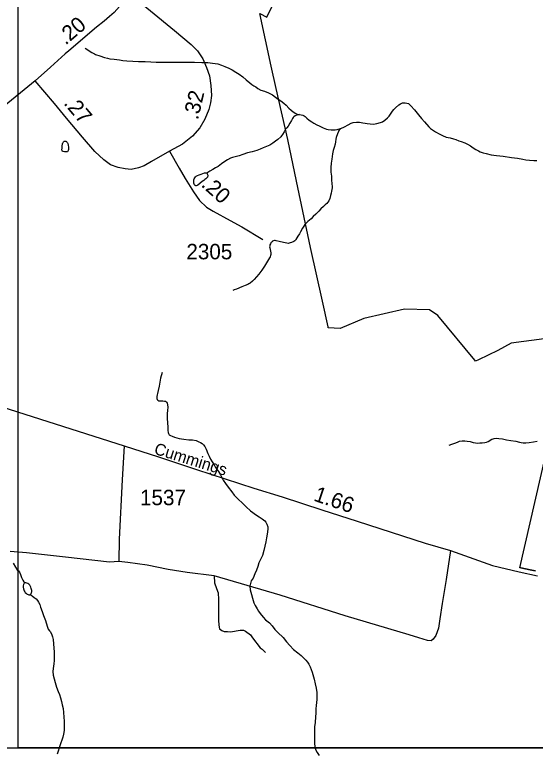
# Model space of a CAD drawing. Extents: x 2220236 to 2384410, y 720751 to 894131.
# Drawn here: x 2352224 to 2356436, y 825974 to 831965 of the extents above; entities that cross this region are included whole.
import ezdxf

# ---------------------------------------------------------------- set-up
doc = ezdxf.new("R2010")
doc.units = 0
doc.layers.add('Default', color=7, linetype='Continuous')

msp = doc.modelspace()

# ---------------------------------------------------------------- linework, layer by layer
at = {"layer": 'Default'}
for points in [[(2352250.4, 836555.8), (2366536.4, 836555.8), (2366536.4, 826026.4), (2352250.4, 826026.4), (2352250.4, 836555.8)], [(2356510.2, 829339.6), (2356240.8, 829304.8), (2356133.2, 829243.9), (2355978.5, 829170.1), (2355953.5, 829158.2), (2355946.8, 829166.2), (2355647.5, 829527.8), (2355580, 829574.4), (2355377.2, 829580.6), (2355048, 829504.2), (2354857.8, 829423.9), (2354761.8, 829428.9), (2354760, 829436.7), (2354714, 829645.6), (2354618.2, 830079.6), (2354504.8, 830617.2), (2354433.8, 830953.4), (2354339.5, 831366.7), (2354299.8, 831548.8), (2354206.5, 831974.2), (2354262.8, 831945.8), (2355002, 833446.9)], [(2356510.2, 829339.6), (2356240.8, 829304.8), (2356133.2, 829243.9), (2355978.5, 829170.1), (2355953.5, 829158.2), (2355946.8, 829166.2), (2355647.5, 829527.8), (2355580, 829574.4), (2355377.2, 829580.6), (2355048, 829504.2), (2354857.8, 829423.9), (2354761.8, 829428.9), (2354760, 829436.7), (2354714, 829645.6), (2354618.2, 830079.6), (2354504.8, 830617.2), (2354433.8, 830953.4), (2354339.5, 831366.7), (2354299.8, 831548.8), (2354206.5, 831974.2), (2354262.8, 831945.8), (2355002, 833446.9)], [(2353158.8, 832135.6), (2353133.2, 832104.4), (2353027.3, 831984.4), (2352991.6, 831951.9), (2352947.8, 831913), (2352885.8, 831863.3), (2352661.3, 831672.7), (2352630.9, 831647.2), (2352514.1, 831539.1), (2352387.7, 831430.4)], [(2353158.8, 832135.6), (2353516.7, 831837.3), (2353651.2, 831723.7), (2353703.1, 831671.8), (2353745.2, 831606.9), (2353774.4, 831538.8), (2353798.7, 831470.7), (2353811.7, 831392.8), (2353816.6, 831310.1), (2353806.9, 831250), (2353793.9, 831196.5), (2353763.1, 831120.2), (2353720.9, 831048.9), (2353662.6, 830980.7), (2353581.5, 830917.5), (2353475.3, 830859.9)], [(2352794, 831693.1), (2352848.2, 831658.6), (2352868.7, 831647), (2352878.4, 831642.4), (2352912.6, 831633.3), (2352950.9, 831619.1), (2352975.2, 831611.9), (2352993.1, 831607.7), (2353029, 831604.3), (2353071.3, 831598.8), (2353097.3, 831594.9), (2353131.3, 831591.4), (2353179.3, 831588.4), (2353225.3, 831587), (2353279.3, 831585), (2353324.3, 831582.9), (2353368, 831581.4), (2353441.3, 831579.5), (2353497.4, 831580.1), (2353561.4, 831581.1), (2353621.4, 831580.9), (2353679.2, 831580), (2353737.4, 831578.4), (2353787.3, 831577.2), (2353825.5, 831573.8), (2353867.5, 831566.4), (2353897.8, 831557.1), (2353925.4, 831546.7), (2353955.9, 831533.2), (2353984.1, 831518), (2354013.3, 831500.1), (2354040.7, 831482.5), (2354068.8, 831460.7), (2354097.3, 831438.9), (2354125.5, 831413.8), (2354143.5, 831399.8), (2354157.7, 831389.5), (2354173.9, 831379.7), (2354192.1, 831367.9), (2354216.3, 831354.2), (2354244.2, 831344.8), (2354276.3, 831331.3), (2354308.8, 831315.3), (2354334.8, 831297.6), (2354357, 831282.1), (2354377.4, 831266.5), (2354401.4, 831248.5), (2354419.5, 831231.2), (2354441.8, 831209.1), (2354460.2, 831191.2), (2354478.2, 831177.8), (2354498.4, 831165.5), (2354514.4, 831157.9), (2354528.6, 831156.2)], [(2352387.7, 831430.4), (2352108.2, 831200), (2351947.9, 831058.2), (2351736, 830881.6), (2351558.8, 830720.4), (2351414.5, 830571.2)], [(2353475.3, 830859.9), (2353331, 830777.1), (2353271, 830741.5), (2353224, 830723.6), (2353166.3, 830709.9), (2353117, 830717.1), (2353060.3, 830728.5), (2352998.7, 830749.6), (2352945.2, 830788.5), (2352870.6, 830858.3), (2352773.3, 830973.4), (2352642, 831125.9), (2352546.4, 831245), (2352387.7, 831430.4)], [(2354861.4, 831043.5), (2354864, 831044.2), (2354891.8, 831056.8), (2354923.6, 831072.9), (2354945.4, 831085.3), (2354963.2, 831091), (2354989.4, 831093.7), (2355013.3, 831094), (2355041.4, 831090.2), (2355059.2, 831086.7), (2355075.1, 831083.4), (2355101.2, 831080.2), (2355127.5, 831079.6), (2355153.5, 831084), (2355182.8, 831091.7), (2355201.2, 831098.4), (2355219.1, 831110.6), (2355241.3, 831129.6), (2355254.8, 831143.3), (2355282.4, 831182.8), (2355292, 831197.3), (2355305.9, 831211.6), (2355331.5, 831234), (2355345.6, 831243.8), (2355361.4, 831250), (2355383.4, 831250.3), (2355397.9, 831247.6), (2355409.5, 831244.8), (2355429.7, 831226.5), (2355458.2, 831194.9), (2355490.7, 831153.6), (2355516.9, 831124.4), (2355541.3, 831098.2), (2355575.8, 831056.9), (2355590.1, 831043.7), (2355604, 831032.8), (2355629.3, 831015.8), (2355658.5, 830999.6), (2355685.7, 830985.9), (2355714.7, 830974), (2355746.9, 830966.4), (2355775, 830959.4), (2355795, 830953.6), (2355817, 830943.7), (2355837.3, 830938), (2355867.3, 830927.7), (2355889.4, 830916.5), (2355911.6, 830902.6), (2355932.9, 830887.7), (2355956.1, 830873.3), (2355976.6, 830861.6), (2355990.3, 830855.6), (2356015.7, 830846.1), (2356038.5, 830840.5), (2356080.6, 830830.8), (2356122.6, 830823.3), (2356176.7, 830818.3), (2356244.7, 830808.6), (2356292.8, 830803.3), (2356335.1, 830795.9), (2356360.9, 830790.4), (2356391.3, 830786), (2356424.9, 830784.1), (2356449.1, 830785.1)], [(2354528.6, 831156.2), (2354506.5, 831152), (2354494.6, 831145.6), (2354482.8, 831137.9), (2354477.1, 831131.8), (2354470.9, 831123.3), (2354463.2, 831109.2), (2354449.4, 831085.7), (2354435.7, 831061.2), (2354424.7, 831048.6), (2354416.3, 831036.7), (2354404.3, 831016.6), (2354390.5, 830994.7), (2354384, 830985.2), (2354376.1, 830976), (2354353.1, 830954.4), (2354335.3, 830939.9), (2354313.2, 830924.9), (2354287.6, 830909.1), (2354261.5, 830897.5), (2354233.7, 830886.5), (2354209.9, 830874.7), (2354184.1, 830863.8), (2354146.1, 830853.4), (2354108.1, 830845.3), (2354070.5, 830832.9), (2354040.4, 830822.8), (2354008.6, 830813.9), (2353986.5, 830808.1), (2353968.7, 830801.8), (2353944.9, 830789.3), (2353925.1, 830777), (2353897.4, 830756.9), (2353869.7, 830736.1), (2353847.8, 830723.7), (2353825.7, 830711.3), (2353804, 830697.3), (2353777.3, 830682.4)], [(2354528.6, 831156.2), (2354554.4, 831150.7), (2354565.1, 831146.9), (2354574.9, 831140.7), (2354588.9, 831126.5), (2354606.9, 831110.8), (2354627.6, 831096.3), (2354645.4, 831085.5), (2354667.5, 831073.9), (2354687.6, 831064.3), (2354719.8, 831048.2), (2354747.8, 831037.2), (2354761.7, 831034.5), (2354786.1, 831032.8), (2354815.9, 831033.4), (2354833.9, 831035.8), (2354861.4, 831043.5)], [(2354861.4, 831043.5), (2354855.5, 831036.7), (2354848, 831026.5), (2354843.8, 831018.1), (2354836.3, 830999.8), (2354826.6, 830971.5), (2354823.4, 830955.6), (2354821.2, 830935.8), (2354817.4, 830917.6), (2354809.7, 830889.4), (2354802.1, 830865.4), (2354798, 830852.1), (2354794.4, 830837.2), (2354788.9, 830795), (2354785.3, 830763), (2354783.4, 830727.5), (2354783.3, 830690.7), (2354786.7, 830657), (2354788.8, 830627.6), (2354791.2, 830594.9), (2354791.7, 830572.9), (2354791.9, 830561.4), (2354790.1, 830548.9), (2354788, 830535), (2354784.8, 830519.1), (2354780.6, 830500.9), (2354772.7, 830476.9), (2354765, 830456.9), (2354758.9, 830445.8), (2354751, 830436.7), (2354737.4, 830424.6), (2354721.6, 830410.8), (2354701.7, 830392), (2354684, 830373.9), (2354660.1, 830349.9), (2354638.6, 830329.3), (2354622.6, 830311.6), (2354596.9, 830289.2), (2354571.3, 830264.2), (2354562.6, 830252.4), (2354553.7, 830236.6), (2354537.9, 830206.4), (2354528.1, 830190.2), (2354516.1, 830171), (2354498.8, 830144.1), (2354495, 830139.6), (2354490, 830133.9), (2354483, 830127.7), (2354465, 830119.7), (2354453.3, 830115.9), (2354444.9, 830113), (2354435.4, 830112.6), (2354425.2, 830113.2), (2354399, 830120.3), (2354364.9, 830127.8), (2354340.6, 830134.3), (2354332.4, 830135.6), (2354326.8, 830136), (2354318.7, 830133.4), (2354311, 830129.8), (2354306.2, 830126.3), (2354301.1, 830121.2), (2354297.4, 830116.1), (2354293.1, 830109.4), (2354289.2, 830100), (2354287.2, 830093.4), (2354286.9, 830085.2), (2354287.6, 830075.4), (2354289.7, 830063.3), (2354293.9, 830049.4), (2354296, 830037.3), (2354296.3, 830029.8), (2354296, 830023.2), (2354294, 830014.9), (2354290.5, 830004.9), (2354285.6, 829995.8), (2354278.6, 829983.1), (2354261, 829954.5), (2354245.4, 829926.9), (2354223.7, 829894.9), (2354200.1, 829864.3), (2354180.3, 829842.2), (2354162.5, 829820.1), (2354155.9, 829813.3), (2354146.7, 829805.4), (2354128.9, 829791.5), (2354117.7, 829784.5), (2354109, 829779.2), (2354089, 829771.2), (2354061.2, 829760.9), (2354019.6, 829742.1), (2353999.5, 829735.4), (2353987.5, 829731.6)], [(2352627.4, 830854.3), (2352614.2, 830857), (2352610.5, 830858.5), (2352608.1, 830861), (2352606.3, 830865.9), (2352605.7, 830871.4), (2352606.5, 830884.6), (2352607.5, 830899.4), (2352611.3, 830919.3), (2352613.3, 830926.9), (2352615.1, 830930.9), (2352619.2, 830935.3), (2352624.9, 830939.5), (2352629.8, 830941.4), (2352633, 830941.5), (2352637, 830940), (2352641.1, 830937.9), (2352645.5, 830933.1), (2352650.7, 830927.4), (2352653.2, 830922), (2352655.4, 830909.6), (2352657.7, 830891.6), (2352658.2, 830881.1), (2352657.8, 830873.6), (2352656.1, 830866.3), (2352654.1, 830859.6), (2352650, 830855.2), (2352645.5, 830853.4), (2352639.9, 830853.1), (2352627.4, 830854.3)], [(2353475.3, 830859.9), (2353555.4, 830721.8), (2353601.8, 830637.8), (2353669.2, 830529.7), (2353719.9, 830458.8), (2353776.9, 830407.3), (2353828.7, 830374.8), (2353966.5, 830298.6), (2354062.2, 830246.7), (2354232.4, 830142.8)], [(2353777.3, 830682.4), (2353780.1, 830679.2), (2353781.1, 830677.6), (2353782.2, 830675), (2353785.9, 830665.3), (2353786.4, 830661.4), (2353786.2, 830657.1), (2353784.5, 830652.2), (2353782.6, 830648.8), (2353770.7, 830636.8), (2353762.7, 830629.9), (2353754.8, 830623), (2353741.1, 830612.6), (2353705.2, 830584.3), (2353699.4, 830581.4), (2353693.3, 830577.9), (2353689.4, 830577.7), (2353685.3, 830580.2), (2353681, 830582.3), (2353677.2, 830586.4), (2353674.6, 830593.5), (2353673.3, 830601.7), (2353673.1, 830614.1), (2353673.9, 830627.3), (2353676.8, 830636.3), (2353680.8, 830644), (2353687, 830650.8), (2353692.4, 830655.9), (2353702.3, 830661.9), (2353716.5, 830668.4), (2353732.3, 830674.6), (2353744.9, 830679.4), (2353758.2, 830683.2), (2353766, 830685.2), (2353770, 830685.4), (2353776.3, 830683), (2353777.3, 830682.4)], [(2353416.1, 829066.5), (2353404.5, 829020.1), (2353398.9, 828988.7), (2353391.3, 828956.6), (2353383.6, 828920.1), (2353378.1, 828895.9), (2353376.2, 828884.4), (2353374.5, 828872.2), (2353374.4, 828866.3), (2353374.4, 828856.4), (2353377.1, 828847.7), (2353380.6, 828841.9), (2353390.7, 828836.7), (2353406.8, 828836.4), (2353422.8, 828837.1), (2353434.7, 828835.2), (2353445, 828833), (2353453.1, 828826.8), (2353457.7, 828818.1), (2353461.1, 828807.4), (2353463.4, 828782.9), (2353459.7, 828761.4), (2353456, 828731.1), (2353456.6, 828693.4), (2353461, 828659.1), (2353461.4, 828623), (2353463.6, 828595.2), (2353465.9, 828579.5), (2353467.8, 828571.4), (2353473.1, 828562.7), (2353484.2, 828555.6), (2353498.2, 828551.3), (2353516.2, 828543.8), (2353554.4, 828532.3), (2353592.5, 828525), (2353632.7, 828521.7), (2353662.6, 828519.6), (2353692.7, 828514.3), (2353714.7, 828506), (2353726.8, 828499.9), (2353740.9, 828490.7), (2353751.2, 828480.6), (2353763.2, 828467), (2353773.6, 828445.4), (2353787.8, 828411.5), (2353798.3, 828387.3), (2353808.5, 828363.1), (2353822.8, 828341.4), (2353837.3, 828317.4), (2353849.3, 828295.9), (2353871.6, 828264), (2353888.2, 828236.7), (2353910.6, 828195), (2353930.4, 828166.2), (2353951.4, 828136.6), (2353979.8, 828099.3), (2353999.9, 828073.9), (2354032.4, 828039.8), (2354066.9, 828008.4), (2354097.4, 827976.8), (2354131.5, 827945.4), (2354179.9, 827909.6), (2354202.1, 827895.7), (2354226.4, 827880.3), (2354246.7, 827864.7), (2354256.6, 827854.6), (2354264.9, 827836.9), (2354271.3, 827816.5), (2354273.4, 827796.9), (2354267.9, 827756.6), (2354262.2, 827726.9), (2354256.6, 827694.5), (2354249.1, 827660.7), (2354239.5, 827624.2), (2354228, 827584.3), (2354214.4, 827555.9), (2354200.6, 827524.1), (2354191, 827494.2), (2354179.3, 827465.8), (2354165.9, 827434.1), (2354152.1, 827401.4), (2354138.2, 827379.5), (2354130.6, 827357.2), (2354126.9, 827334.7), (2354129.1, 827305.2), (2354139.9, 827267.3), (2354148, 827237.1), (2354158.6, 827201.4), (2354170.8, 827177.3), (2354185.2, 827152.6), (2354197.3, 827131.8), (2354209.5, 827114.2), (2354234.3, 827084.7), (2354254.3, 827062.5), (2354284.5, 827036.9), (2354306.8, 827013.2), (2354329.3, 826985.2)], [(2351930.9, 828848.7), (2353109.5, 828472.4), (2353386.7, 828383.2), (2353694.7, 828279.3), (2354158.4, 828130.1), (2354389.4, 828057.9), (2354708.8, 827954.1), (2354994.1, 827861.6), (2355545.3, 827684.8), (2355749.6, 827623.1), (2356091.7, 827503.1), (2356307, 827451.9), (2356456, 827419.8)], [(2356439.2, 827458.1), (2356435.8, 827458.7), (2356432.2, 827459.3), (2356428.8, 827460), (2356425.5, 827460.6), (2356422, 827461.3), (2356418.5, 827461.9), (2356415, 827462.6), (2356411.8, 827463.3), (2356408.2, 827463.9), (2356404.8, 827464.6), (2356401.5, 827465.3), (2356398, 827466), (2356394.5, 827466.7), (2356391, 827467.4), (2356387.8, 827468.1), (2356384.2, 827468.8), (2356380.8, 827469.5), (2356377.5, 827470.2), (2356374, 827470.9), (2356370.5, 827471.7), (2356367, 827472.4), (2356363.8, 827473.1), (2356360.2, 827473.9), (2356356.8, 827474.6), (2356353.5, 827475.4), (2356350, 827476.1), (2356346.5, 827476.9), (2356343.2, 827477.6), (2356339.8, 827478.4), (2356336.2, 827479.2), (2356333, 827479.9), (2356329.5, 827480.8), (2356326, 827481.5), (2356322.8, 827482.3), (2356319.2, 827483.1), (2356315.8, 827483.9), (2356312.5, 827484.7), (2356311, 827485), (2356563, 828576.8)], [(2356439.2, 827458.1), (2356435.8, 827458.7), (2356432.2, 827459.3), (2356428.8, 827460), (2356425.5, 827460.6), (2356422, 827461.3), (2356418.5, 827461.9), (2356415, 827462.6), (2356411.8, 827463.3), (2356408.2, 827463.9), (2356404.8, 827464.6), (2356401.5, 827465.3), (2356398, 827466), (2356394.5, 827466.7), (2356391, 827467.4), (2356387.8, 827468.1), (2356384.2, 827468.8), (2356380.8, 827469.5), (2356377.5, 827470.2), (2356374, 827470.9), (2356370.5, 827471.7), (2356367, 827472.4), (2356363.8, 827473.1), (2356360.2, 827473.9), (2356356.8, 827474.6), (2356353.5, 827475.4), (2356350, 827476.1), (2356346.5, 827476.9), (2356343.2, 827477.6), (2356339.8, 827478.4), (2356336.2, 827479.2), (2356333, 827479.9), (2356329.5, 827480.8), (2356326, 827481.5), (2356322.8, 827482.3), (2356319.2, 827483.1), (2356315.8, 827483.9), (2356312.5, 827484.7), (2356311, 827485), (2356563, 828576.8)], [(2355738.7, 828476.5), (2355762.6, 828486.4), (2355786.6, 828494.9), (2355806.6, 828502.9), (2355824.4, 828509.6), (2355844.3, 828512), (2355866.3, 828511.9), (2355886.4, 828510.5), (2355910.5, 828506.5), (2355934.4, 828499.3), (2355952.9, 828495.8), (2355968.7, 828494.8), (2355988.7, 828495.6), (2356006.4, 828495.7), (2356028.7, 828498.2), (2356042.6, 828502.7), (2356054.5, 828508.2), (2356084.3, 828525.1), (2356096.3, 828528.9), (2356104.1, 828530.9), (2356122.1, 828533.2), (2356143.1, 828532.5), (2356172.2, 828527.7), (2356204.3, 828521.8), (2356238.3, 828516.7), (2356278.3, 828509.1), (2356308.5, 828501.5), (2356324, 828498.8), (2356340.2, 828496.9), (2356360.5, 828497.7), (2356386.7, 828500.4), (2356422.6, 828504.5), (2356452.6, 828509)], [(2353109.5, 828472.4), (2353094.1, 828197.4), (2353068.9, 827716.4), (2353066.5, 827533.9)], [(2353066.5, 827533.9), (2352990.3, 827530.7), (2352635.1, 827569.9), (2352319.9, 827604.5), (2352187, 827617.5)], [(2355749.6, 827623.1), (2355715.6, 827389.5), (2355683.1, 827194.9), (2355665.3, 827071.6), (2355652.3, 826995.3), (2355631.2, 826935.3), (2355610.2, 826906.1), (2355594, 826893.1), (2355564.8, 826896.4), (2355493.4, 826917.5), (2355415.6, 826941.8), (2354898.5, 827094.8), (2354372.4, 827262.2), (2353837.4, 827419.6)], [(2352210.3, 827522.2), (2352228.7, 827490.1), (2352243, 827468.7), (2352253.6, 827459.9), (2352261.3, 827448.1), (2352269.5, 827431), (2352277.8, 827405.1), (2352287.9, 827383.5), (2352296.6, 827369.8), (2352299.4, 827358.4)], [(2353837.4, 827419.6), (2353618.5, 827447.1), (2353466.5, 827469.6), (2353294.2, 827505.4), (2353140, 827527.7), (2353066.5, 827533.9)], [(2353837.4, 827419.6), (2353840.6, 827362.8), (2353856, 827316.5), (2353869, 827282.5), (2353873.2, 827226.5), (2353871.8, 827182.4), (2353873.2, 827060.4), (2353875.7, 827018.5), (2353882.1, 826990.6), (2353900.3, 826974.9), (2353918.4, 826967.1), (2353946.4, 826967.4), (2353970.3, 826965.8), (2354048.2, 826978.8), (2354076.2, 826978.9), (2354092.4, 826971.2), (2354130.7, 826939.7), (2354146.8, 826916), (2354209.9, 826836.7), (2354226, 826824.8), (2354252.3, 826799.2)], [(2352299.4, 827358.4), (2352296.9, 827355), (2352294.2, 827349.3), (2352292.4, 827336.8), (2352292.5, 827326.9), (2352295.7, 827313.3), (2352300.9, 827297.1), (2352304.5, 827289.7), (2352308.7, 827284.3), (2352317.9, 827275.5), (2352324.6, 827270.8), (2352331.4, 827267.2), (2352337.3, 827265.8), (2352345.2, 827266.1), (2352349.1, 827267.9), (2352349.4, 827267.9)], [(2352349.4, 827267.9), (2352352.6, 827270.3), (2352356, 827275.4), (2352358.9, 827283.7), (2352361, 827289.7), (2352361.4, 827294.6), (2352360.9, 827299.5), (2352356.6, 827315.8), (2352352.5, 827327.8), (2352344.3, 827343.8), (2352338.1, 827351.1), (2352330, 827355.7), (2352320.7, 827359.3), (2352312.1, 827361.5), (2352306.2, 827361.3), (2352300, 827359.4), (2352299.4, 827358.4)], [(2352349.4, 827267.9), (2352363.6, 827257.6), (2352379.6, 827244.5), (2352395.8, 827232.7), (2352408.1, 827220.1), (2352416.2, 827206.6), (2352426.2, 827186.4), (2352432.7, 827164.6), (2352445, 827129), (2352457.4, 827097.4), (2352471.9, 827056.9), (2352486.6, 827011.6), (2352495.2, 826985.7), (2352503.5, 826973.9), (2352511, 826967.6), (2352521.2, 826950), (2352529.5, 826925.7), (2352534, 826903.6), (2352538.4, 826867.6), (2352540.7, 826834.3), (2352543, 826803.8), (2352543.5, 826766.1), (2352541.9, 826734.2), (2352540.1, 826706.2), (2352534.7, 826668.3), (2352530.8, 826644.1), (2352535.3, 826614.1), (2352541.8, 826583.9), (2352549.9, 826554), (2352560.3, 826516.7), (2352574.8, 826482.8), (2352585.1, 826457), (2352595, 826429.5), (2352601.8, 826400.9), (2352608.1, 826374.9), (2352614.6, 826344.9), (2352618.9, 826312.9), (2352621.5, 826273), (2352623.8, 826240.9), (2352624.1, 826200.9), (2352622.6, 826164.7), (2352618.9, 826135.1), (2352613.3, 826110.9), (2352603.5, 826086.8), (2352595.8, 826066.8), (2352582.4, 826024.3), (2352574.6, 825998.7), (2352566.8, 825973.7)], [(2354329.3, 826985.2), (2354353.3, 826959.9), (2354395.9, 826920.6), (2354424.3, 826885), (2354450.8, 826854.9), (2354481, 826823.4), (2354514.3, 826795.8), (2354541.8, 826772.3), (2354561.9, 826754.5), (2354580.1, 826736.2), (2354592.5, 826720.3), (2354604.7, 826702.7), (2354614.1, 826682.7), (2354623.2, 826660.8), (2354631.4, 826637.5), (2354637.7, 826619.7), (2354648, 826583), (2354656.6, 826543.3), (2354662.8, 826509.8), (2354669.3, 826473.3), (2354669.9, 826441.1), (2354667.9, 826417.4), (2354666.3, 826393.4), (2354662.7, 826369.6), (2354660.9, 826341.7), (2354659.4, 826305.5), (2354657.6, 826275.9), (2354654.2, 826231.4), (2354650.4, 826195.8), (2354649.1, 826163), (2354649.4, 826139.3), (2354649.8, 826105.5), (2354650.2, 826080.9), (2354650.2, 826057.3), (2354652.6, 826037.7), (2354654.8, 826023.7), (2354660.8, 826005.2), (2354671.1, 825987.6), (2354687.5, 825963.6)], [(2346103.7, 826026.5), (2370568.5, 826026.5), (2370568.5, 816974.7), (2346103.7, 816974.7), (2346103.7, 826026.5)]]:
    msp.add_lwpolyline(points, dxfattribs=at)

# ---------------------------------------------------------------- texts
for s, height, rotation, p in [('.20', 125, 40.33783, (2352634.6, 831714.6)), ('.32', 125, 76.65717, (2353706.1, 831108.4)), ('.27', 125, 310.1819, (2352614.5, 831245.3)), ('.20', 125, 317.85802, (2353726.1, 830580.2)), ('Cummings', 95, 342.71676, (2353345.1, 828408.9)), ('1.66', 125, 341.29469, (2354636.3, 828029.6))]:
    msp.add_text(s, height=height, rotation=rotation, dxfattribs=at).set_placement(p)
for s, p in [('2305', (2353612.7, 829983.5)), ('1537', (2353237.3, 827991.3))]:
    msp.add_text(s, height=125, dxfattribs=at).set_placement(p)

doc.saveas('drawing.dxf')
